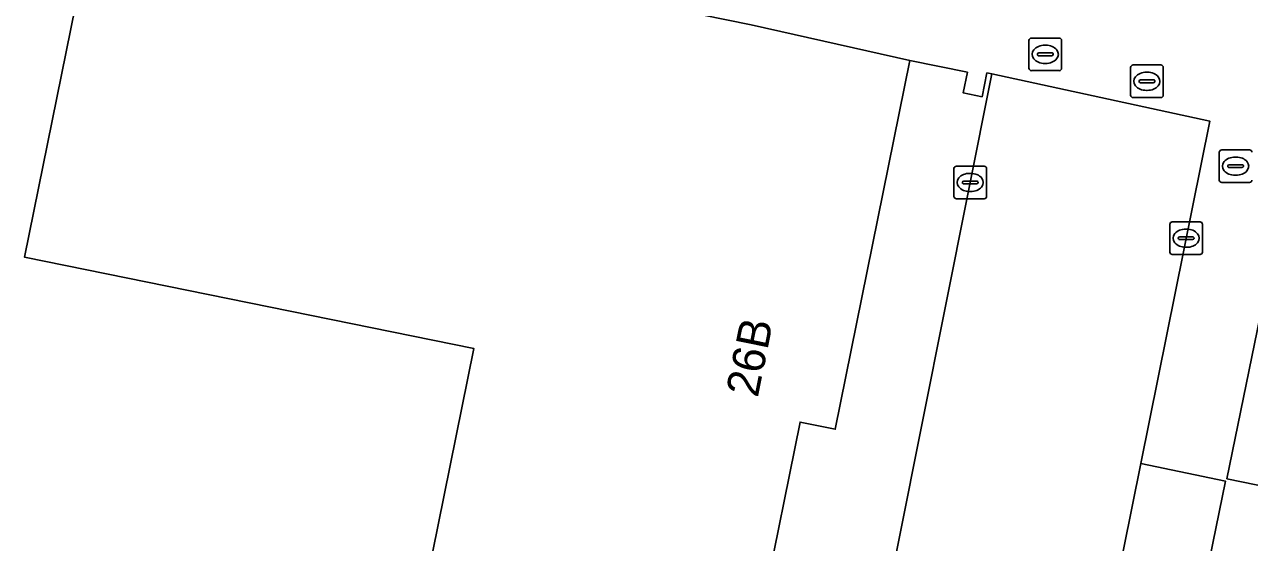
# Model space of a CAD drawing. Extents: x 157692 to 159674, y 381452 to 383291.
# Drawn here: x 158379.6 to 158417.21, y 382836.44 to 382852.33 of the extents above; entities that cross this region are included whole.
import ezdxf

# ---------------------------------------------------------------- set-up
doc = ezdxf.new("R2010")
doc.units = 0
for name, color, linetype in [('IMGEO_Brandkraan', 7, 'Continuous'), ('IMGEO_Erf', 7, 'Continuous'), ('IMGEO_Kolk', 7, 'Continuous'), ('IMGEO_Muur', 7, 'Continuous'), ('IMGEO_Pand', 7, 'Continuous'), ('IMGEO_Pand_nummerreeks', 7, 'Continuous'), ('IMGEO_Rijbaan_lokaal_open', 7, 'Continuous'), ('IMGEO_Rioolput', 7, 'Continuous'), ('IMGEO_Voetpad_open', 7, 'Continuous')]:
    doc.layers.add(name, color=color, linetype=linetype)

msp = doc.modelspace()

# ---------------------------------------------------------------- linework, layer by layer
at = {"layer": 'IMGEO_Brandkraan'}
for p, q in [((158416.287, 382847.556), (158416.287, 382848.408)), ((158416.362, 382848.482), (158417.214, 382848.482)), ((158416.546, 382847.976), (158416.546, 382847.988)), ((158416.589, 382848.025), (158416.987, 382848.025)), ((158416.775, 382848.262), (158416.8, 382848.262)), ((158417.03, 382847.988), (158417.03, 382847.976)), ((158416.984, 382847.939), (158416.586, 382847.939)), ((158416.798, 382847.702), (158416.773, 382847.702)), ((158417.214, 382847.482), (158416.362, 382847.482))]:
    msp.add_line(p, q, dxfattribs=at)
for points in [[(158416.287, 382847.556), (158416.287, 382848.408)], [(158416.362, 382848.482), (158417.214, 382848.482)], [(158417.214, 382847.482), (158416.362, 382847.482)]]:
    msp.add_lwpolyline(points, dxfattribs=at)
for centre, radius, start, end in [((158416.364, 382848.406), 0.0765, 91.552, 178.448), ((158416.364, 382848.406), 0.0765, 91.552, 178.448), ((158417.212, 382848.406), 0.0765, 1.552, 88.448), ((158417.212, 382848.406), 0.0765, 1.552, 88.448), ((158416.586, 382847.985), 0.0403, 85.8775, 175.7526), ((158416.583, 382847.975), 0.0366, 178.938, 274.7102), ((158416.987, 382847.982), 0.043, 264.8664, 352.4533), ((158416.991, 382847.987), 0.0386, 1.7309, 96.639), ((158416.364, 382847.558), 0.0765, 181.552, 268.448), ((158416.364, 382847.558), 0.0765, 181.552, 268.448), ((158417.212, 382847.558), 0.0765, 271.552, 358.448), ((158417.212, 382847.558), 0.0765, 271.552, 358.448)]:
    msp.add_arc(centre, radius, start, end, dxfattribs=at)
for centre, major_axis, ratio, start_param, end_param in [((158416.774, 382847.982), (-0.387, 0.002), 0.722429, 4.712389, 7.853982), ((158416.799, 382847.982), (-0.39, 0.002), 0.717154, 1.570796, 4.712389)]:
    msp.add_ellipse(centre, major_axis=major_axis, ratio=ratio, start_param=start_param, end_param=end_param, dxfattribs=at)
at = {"layer": 'IMGEO_Erf'}
for points in [[(158431.694, 382768.411), (158409.536, 382772.994), (158412.409, 382786.885), (158421.817, 382832.37), (158421.846, 382832.364), (158422.818, 382837.106), (158416.523, 382838.395), (158423.158, 382870.781)], [(158397.232, 382804.812), (158400.023, 382818.37), (158403.078, 382832.947), (158398.179, 382833.942), (158391.942, 382835.209), (158393.399, 382842.387), (158379.602, 382845.189), (158381.876, 382856.383), (158401.91, 382852.314), (158406.789, 382851.222), (158408.554, 382850.864), (158408.424, 382850.227), (158409.003, 382850.11), (158409.152, 382850.844), (158409.307, 382850.81), (158415.992, 382849.364), (158413.874, 382838.861), (158416.473, 382838.324), (158401.073, 382762.998)]]:
    msp.add_lwpolyline(points, dxfattribs=at)
at = {"layer": 'IMGEO_Kolk'}
for p, q in [((158408.214, 382847.982), (158409.066, 382847.982)), ((158408.139, 382847.056), (158408.139, 382847.908)), ((158408.627, 382847.762), (158408.652, 382847.762)), ((158409.14, 382847.908), (158409.14, 382847.056)), ((158408.398, 382847.476), (158408.398, 382847.488)), ((158408.836, 382847.439), (158408.438, 382847.439)), ((158408.441, 382847.525), (158408.839, 382847.525)), ((158408.65, 382847.202), (158408.625, 382847.202)), ((158408.882, 382847.488), (158408.882, 382847.476)), ((158409.066, 382846.982), (158408.214, 382846.982)), ((158414.769, 382845.347), (158414.769, 382846.199)), ((158414.844, 382846.273), (158415.696, 382846.273)), ((158415.77, 382846.199), (158415.77, 382845.347)), ((158415.028, 382845.767), (158415.028, 382845.779)), ((158415.466, 382845.73), (158415.068, 382845.73)), ((158415.071, 382845.816), (158415.469, 382845.816)), ((158415.257, 382846.053), (158415.282, 382846.053)), ((158415.512, 382845.779), (158415.512, 382845.767)), ((158415.28, 382845.493), (158415.255, 382845.493)), ((158415.696, 382845.273), (158414.844, 382845.273))]:
    msp.add_line(p, q, dxfattribs=at)
for points in [[(158408.214, 382847.982), (158409.066, 382847.982)], [(158408.139, 382847.056), (158408.139, 382847.908)], [(158409.14, 382847.908), (158409.14, 382847.056)], [(158409.066, 382846.982), (158408.214, 382846.982)], [(158414.769, 382845.347), (158414.769, 382846.199)], [(158414.844, 382846.273), (158415.696, 382846.273)], [(158415.77, 382846.199), (158415.77, 382845.347)], [(158415.696, 382845.273), (158414.844, 382845.273)]]:
    msp.add_lwpolyline(points, dxfattribs=at)
for centre, radius, start, end in [((158408.216, 382847.906), 0.0765, 91.552, 178.448), ((158408.216, 382847.906), 0.0765, 91.552, 178.448), ((158409.064, 382847.906), 0.0765, 1.552, 88.448), ((158409.064, 382847.906), 0.0765, 1.552, 88.448), ((158408.438, 382847.485), 0.0403, 85.8775, 175.7526), ((158408.435, 382847.475), 0.0366, 178.938, 274.7102), ((158408.839, 382847.482), 0.043, 264.8664, 352.4533), ((158408.843, 382847.487), 0.0386, 1.7309, 96.639), ((158408.216, 382847.058), 0.0765, 181.552, 268.448), ((158408.216, 382847.058), 0.0765, 181.552, 268.448), ((158409.064, 382847.058), 0.0765, 271.552, 358.448), ((158409.064, 382847.058), 0.0765, 271.552, 358.448), ((158414.846, 382846.197), 0.0765, 91.552, 178.448), ((158414.846, 382846.197), 0.0765, 91.552, 178.448), ((158415.694, 382846.197), 0.0765, 1.552, 88.448), ((158415.694, 382846.197), 0.0765, 1.552, 88.448), ((158415.068, 382845.776), 0.0403, 85.8775, 175.7526), ((158415.065, 382845.766), 0.0366, 178.938, 274.7102), ((158415.469, 382845.773), 0.043, 264.8664, 352.4533), ((158415.473, 382845.778), 0.0386, 1.7309, 96.639), ((158414.846, 382845.349), 0.0765, 181.552, 268.448), ((158414.846, 382845.349), 0.0765, 181.552, 268.448), ((158415.694, 382845.349), 0.0765, 271.552, 358.448), ((158415.694, 382845.349), 0.0765, 271.552, 358.448)]:
    msp.add_arc(centre, radius, start, end, dxfattribs=at)
for centre, major_axis, ratio, start_param, end_param in [((158408.626, 382847.482), (-0.387, 0.002), 0.722429, 4.712389, 7.853982), ((158408.651, 382847.482), (-0.39, 0.002), 0.717154, 1.570796, 4.712389), ((158415.256, 382845.773), (-0.387, 0.002), 0.722429, 4.712389, 7.853982), ((158415.281, 382845.773), (-0.39, 0.002), 0.717154, 1.570796, 4.712389)]:
    msp.add_ellipse(centre, major_axis=major_axis, ratio=ratio, start_param=start_param, end_param=end_param, dxfattribs=at)
at = {"layer": 'IMGEO_Muur'}
for points in [[(158409.003, 382850.11), (158408.424, 382850.227), (158408.554, 382850.864), (158406.789, 382851.222)], [(158409.152, 382850.844), (158409.003, 382850.11)]]:
    msp.add_lwpolyline(points, dxfattribs=at)
at = {"layer": 'IMGEO_Pand'}
for points in [[(158454.493, 382864.273), (158454.538, 382864.499), (158423.158, 382870.781), (158416.523, 382838.395), (158422.818, 382837.106), (158421.846, 382832.364), (158447.07, 382827.197)], [(158403.078, 382832.947), (158403.178, 382833.439), (158403.355, 382834.31), (158402.277, 382834.529), (158403.415, 382840.134), (158404.493, 382839.915), (158406.789, 382851.222), (158401.91, 382852.314), (158381.876, 382856.383), (158379.602, 382845.189), (158393.399, 382842.387), (158391.942, 382835.209), (158398.179, 382833.942)]]:
    msp.add_lwpolyline(points, close=True, dxfattribs=at)
at = {"layer": 'IMGEO_Rijbaan_lokaal_open'}
msp.add_lwpolyline([(158398.472, 382763.495), (158401.978, 382780.836), (158406.209, 382801.237), (158410.458, 382821.925), (158413.874, 382838.861), (158415.992, 382849.364), (158409.307, 382850.81), (158405.732, 382832.927), (158404.267, 382825.598), (158402.67, 382817.828), (158399.894, 382804.266), (158399.372, 382801.716), (158398.075, 382795.728), (158397.725, 382794.113), (158396.424, 382787.803), (158395.499, 382783.32), (158393.891, 382775.522), (158393.264, 382772.481), (158392.847, 382770.428)], dxfattribs=at)
at = {"layer": 'IMGEO_Rioolput'}
for p, q in [((158410.443, 382850.986), (158410.443, 382851.838)), ((158410.518, 382851.912), (158411.37, 382851.912)), ((158411.444, 382851.838), (158411.444, 382850.986)), ((158410.702, 382851.406), (158410.702, 382851.418)), ((158411.14, 382851.369), (158410.742, 382851.369)), ((158410.745, 382851.455), (158411.143, 382851.455)), ((158410.931, 382851.692), (158410.956, 382851.692)), ((158411.186, 382851.418), (158411.186, 382851.406)), ((158410.954, 382851.132), (158410.929, 382851.132)), ((158413.564, 382850.16), (158413.564, 382851.012)), ((158413.639, 382851.086), (158414.491, 382851.086)), ((158414.565, 382851.012), (158414.565, 382850.16)), ((158411.37, 382850.912), (158410.518, 382850.912)), ((158413.823, 382850.58), (158413.823, 382850.592)), ((158413.866, 382850.629), (158414.264, 382850.629)), ((158414.052, 382850.866), (158414.077, 382850.866)), ((158414.307, 382850.592), (158414.307, 382850.58)), ((158414.261, 382850.543), (158413.863, 382850.543)), ((158414.075, 382850.306), (158414.05, 382850.306)), ((158414.491, 382850.086), (158413.639, 382850.086))]:
    msp.add_line(p, q, dxfattribs=at)
for points in [[(158410.443, 382850.986), (158410.443, 382851.838)], [(158410.518, 382851.912), (158411.37, 382851.912)], [(158411.444, 382851.838), (158411.444, 382850.986)], [(158413.564, 382850.16), (158413.564, 382851.012)], [(158413.639, 382851.086), (158414.491, 382851.086)], [(158414.565, 382851.012), (158414.565, 382850.16)], [(158411.37, 382850.912), (158410.518, 382850.912)], [(158414.491, 382850.086), (158413.639, 382850.086)]]:
    msp.add_lwpolyline(points, dxfattribs=at)
for centre, radius, start, end in [((158410.52, 382851.836), 0.0765, 91.552, 178.448), ((158410.52, 382851.836), 0.0765, 91.552, 178.448), ((158411.368, 382851.836), 0.0765, 1.552, 88.448), ((158411.368, 382851.836), 0.0765, 1.552, 88.448), ((158410.742, 382851.415), 0.0403, 85.8775, 175.7526), ((158410.739, 382851.405), 0.0366, 178.938, 274.7102), ((158411.143, 382851.412), 0.043, 264.8664, 352.4533), ((158411.147, 382851.417), 0.0386, 1.7309, 96.639), ((158410.52, 382850.988), 0.0765, 181.552, 268.448), ((158410.52, 382850.988), 0.0765, 181.552, 268.448), ((158411.368, 382850.988), 0.0765, 271.552, 358.448), ((158411.368, 382850.988), 0.0765, 271.552, 358.448), ((158413.641, 382851.01), 0.0765, 91.552, 178.448), ((158413.641, 382851.01), 0.0765, 91.552, 178.448), ((158414.489, 382851.01), 0.0765, 1.552, 88.448), ((158414.489, 382851.01), 0.0765, 1.552, 88.448), ((158413.863, 382850.589), 0.0403, 85.8775, 175.7526), ((158414.268, 382850.591), 0.0386, 1.7309, 96.639), ((158413.86, 382850.579), 0.0366, 178.938, 274.7102), ((158414.264, 382850.586), 0.043, 264.8664, 352.4533), ((158413.641, 382850.162), 0.0765, 181.552, 268.448), ((158413.641, 382850.162), 0.0765, 181.552, 268.448), ((158414.489, 382850.162), 0.0765, 271.552, 358.448), ((158414.489, 382850.162), 0.0765, 271.552, 358.448)]:
    msp.add_arc(centre, radius, start, end, dxfattribs=at)
for centre, major_axis, ratio, start_param, end_param in [((158410.93, 382851.412), (-0.387, 0.002), 0.722429, 4.712389, 7.853982), ((158410.955, 382851.412), (-0.39, 0.002), 0.717154, 1.570796, 4.712389), ((158414.051, 382850.586), (-0.387, 0.002), 0.722429, 4.712389, 7.853982), ((158414.076, 382850.586), (-0.39, 0.002), 0.717154, 1.570796, 4.712389)]:
    msp.add_ellipse(centre, major_axis=major_axis, ratio=ratio, start_param=start_param, end_param=end_param, dxfattribs=at)
at = {"layer": 'IMGEO_Voetpad_open'}
for points in [[(158409.003, 382850.11), (158408.424, 382850.227), (158408.554, 382850.864), (158406.789, 382851.222), (158404.493, 382839.915), (158403.415, 382840.134), (158402.277, 382834.529), (158403.355, 382834.31), (158403.178, 382833.439), (158405.732, 382832.927), (158409.307, 382850.81), (158409.152, 382850.844)], [(158401.073, 382762.998), (158416.473, 382838.324), (158413.874, 382838.861), (158410.458, 382821.925), (158406.209, 382801.237), (158401.978, 382780.836), (158398.472, 382763.495)]]:
    msp.add_lwpolyline(points, close=True, dxfattribs=at)

# ---------------------------------------------------------------- texts
at = {"layer": 'IMGEO_Pand_nummerreeks'}
msp.add_text('26B', height=1, rotation=78.5201, dxfattribs=at).set_placement((158402.113, 382840.861))

doc.saveas('drawing.dxf')
